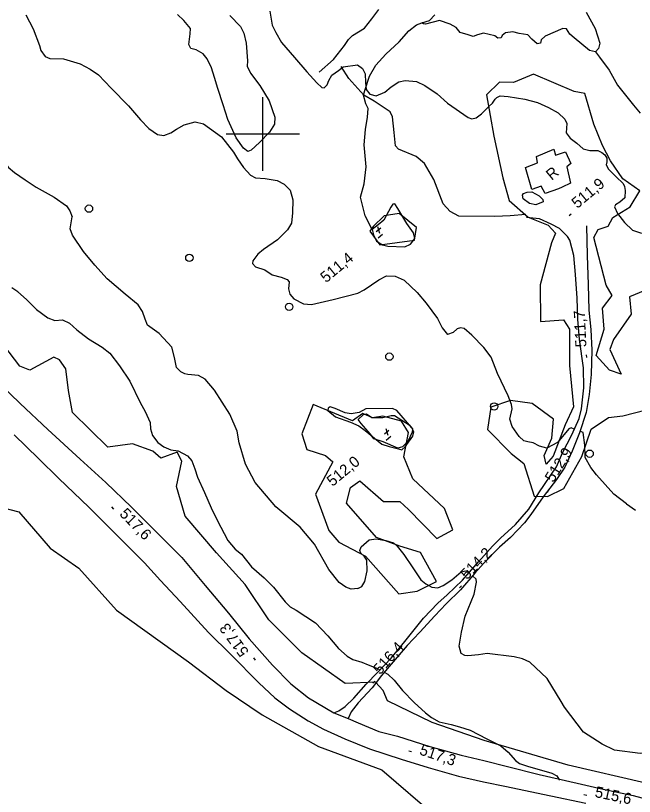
# Model space of a CAD drawing. Extents: x 347059 to 352153, y 6073752 to 6078601.
# Drawn here: x 349399.1 to 349651.6, y 6075629.7 to 6075948.3 of the extents above; entities that cross this region are included whole.
import ezdxf

# ---------------------------------------------------------------- set-up
doc = ezdxf.new("R2010")
doc.units = 0
for name, color, linetype in [('Level 1', 7, 'Continuous'), ('Level 19', 7, 'Continuous'), ('Level 2', 7, 'Continuous'), ('Level 21', 7, 'Continuous'), ('Level 22', 7, 'Continuous'), ('Level 3', 7, 'Continuous'), ('Level 31', 7, 'Continuous'), ('Level 36', 7, 'Continuous'), ('Level 4', 7, 'Continuous'), ('Level 44', 7, 'Continuous'), ('Level 61', 7, 'Continuous')]:
    doc.layers.add(name, color=color, linetype=linetype)

msp = doc.modelspace()

# ---------------------------------------------------------------- linework, layer by layer
at = {"layer": 'Level 1'}
for points in [[(349502.85, 6075950.15), (349503.82, 6075944.46), (349505.25, 6075941.4), (349507.61, 6075937.38), (349512.86, 6075931.24), (349518.01, 6075925.41), (349522.05, 6075920.92), (349524.03, 6075918.98), (349525.03, 6075918.87), (349526.3, 6075920.05), (349526.91, 6075921.87), (349528.2, 6075923.99), (349530.92, 6075925.96), (349532.8, 6075927.37), (349538.58, 6075928.15), (349540.68, 6075926.7), (349541.77, 6075924.55), (349541.93, 6075920.98), (349542.15, 6075918.12), (349543.64, 6075916.3), (349546.23, 6075915.52), (349549.78, 6075917.12), (349552.44, 6075919.17), (349555.46, 6075921.25), (349558.12, 6075921.85), (349562.77, 6075921.44), (349566.08, 6075919.79), (349571.08, 6075916.37), (349575.4, 6075912.52), (349583.78, 6075906.72), (349585.31, 6075906.12), (349587.08, 6075906.52), (349589.27, 6075908.18), (349592.32, 6075911.35), (349593.73, 6075912.51)], [(349593.73, 6075912.51), (349594.83, 6075914.21), (349595.47, 6075914.87), (349596.91, 6075915.52), (349600.13, 6075915.26), (349606.88, 6075914.21), (349612.08, 6075912.8), (349616.57, 6075910.81), (349620.54, 6075908.66), (349623.18, 6075906.07), (349624.09, 6075904.3), (349623.79, 6075900.49), (349625.45, 6075898.29), (349628.13, 6075896.27), (349630.71, 6075893.9), (349633.46, 6075893.25), (349636.71, 6075893.28), (349638.29, 6075892.47), (349639.56, 6075891.54), (349640.44, 6075890.14), (349640.36, 6075888.62), (349640.09, 6075887.35), (349641.08, 6075885.65), (349644.16, 6075882.5), (349647, 6075879.82), (349647.6, 6075878.59), (349647.88, 6075876.97), (349647.8, 6075874), (349645.75, 6075872.18), (349643.99, 6075871.13), (349643.54, 6075870.23), (349644.72, 6075867.5), (349647.54, 6075863.87), (349650.84, 6075860.78), (349654.53, 6075859.46)]]:
    msp.add_lwpolyline(points, dxfattribs=at)
at = {"layer": 'Level 19'}
for points in [[(349529.04, 6075663.8), (349530.96, 6075664.64), (349533.58, 6075666.44), (349537.13, 6075669.76), (349542.15, 6075675.43), (349546.78, 6075680.32), (349552.36, 6075686.07), (349557.99, 6075692.84), (349565.6, 6075702.46), (349571.46, 6075708.6), (349575.17, 6075711.91), (349581.55, 6075717.88), (349588.04, 6075725.44), (349593.76, 6075731.76), (349597.02, 6075735.07), (349603.17, 6075740.7), (349608.51, 6075746.94), (349612.58, 6075753.63), (349619.8, 6075764.21), (349622.33, 6075769.85), (349626.06, 6075777.3), (349629.09, 6075783.88), (349630.06, 6075787.78), (349631.01, 6075796.4), (349630.84, 6075804.54), (349629.22, 6075816.15), (349628.62, 6075824.46), (349628.32, 6075832.94), (349627.56, 6075842.7), (349626.95, 6075850.47), (349625.28, 6075856.62), (349624.32, 6075858.22), (349621.07, 6075861.48), (349617.69, 6075863.26), (349612.9, 6075865.38), (349607.59, 6075865.95)], [(349632.03, 6075862.45), (349632.42, 6075850.42), (349632.79, 6075838.6), (349632.99, 6075828.16), (349633.84, 6075820.28), (349634.31, 6075811.78), (349633.94, 6075801.92), (349633.15, 6075793.65), (349631.96, 6075786.41), (349629.18, 6075778.08), (349626.23, 6075770.51), (349623.29, 6075764.09), (349619.9, 6075758.94), (349614.41, 6075751.98), (349609.31, 6075744.73), (349606.81, 6075741.31), (349601.13, 6075735.39), (349596.52, 6075731.34), (349590.17, 6075724.87), (349586.51, 6075720.77), (349580.63, 6075714.02), (349574.84, 6075708.24), (349570.13, 6075703.43), (349564.09, 6075696.69), (349558.91, 6075691.27), (349553.16, 6075684.55), (349548.43, 6075679.04), (349544.64, 6075673.95), (349538.96, 6075667.81), (349536.09, 6075664.23), (349534.78, 6075661.42)]]:
    msp.add_lwpolyline(points, dxfattribs=at)
at = {"layer": 'Level 2'}
for points in [[(349403.25, 6075948.64), (349406.31, 6075942.95), (349408.89, 6075936.07), (349409.35, 6075934.06), (349411.13, 6075931.56), (349413.01, 6075930.85), (349418.64, 6075930.71), (349425.46, 6075928.63), (349429.58, 6075926.46), (349432.9, 6075924.16), (349438.09, 6075918.76), (349445.19, 6075911.49), (349450.05, 6075905.83), (349453.53, 6075902.21), (349457.06, 6075899.81), (349459.62, 6075899.4), (349462.46, 6075900.42), (349464.71, 6075902), (349467.85, 6075903.78), (349472.38, 6075904.99), (349475.77, 6075904.2), (349483.12, 6075898.88)], [(349492.24, 6075941.11), (349493.21, 6075937.02), (349493.73, 6075929.79), (349493.6, 6075927.7), (349494.9, 6075924.8), (349498.74, 6075919.76), (349502.53, 6075913.5), (349504.92, 6075906.86), (349504.72, 6075904.06), (349502.66, 6075900.78), (349498.64, 6075896.55), (349495.22, 6075893.35), (349493.88, 6075892.91), (349492.05, 6075894.18), (349489.08, 6075898.48), (349485.68, 6075905.87), (349483.75, 6075911.95), (349481.65, 6075918.55), (349480.21, 6075923.05), (349479.08, 6075927.02), (349477.28, 6075930.69), (349475.66, 6075932.67), (349472.79, 6075934.27), (349470.6, 6075934.86), (349469.76, 6075936.54), (349470.32, 6075940.84), (349470.53, 6075942.99), (349467.82, 6075946.32), (349465.24, 6075948.7)], [(349486.51, 6075948.31), (349490.84, 6075943.8), (349492.24, 6075941.11)], [(349391.2, 6075899.98), (349391.64, 6075898.52), (349392.8, 6075891.94), (349394.25, 6075889.04), (349396.09, 6075886.45), (349398.69, 6075884.23), (349402.95, 6075881.25), (349407.5, 6075878.25), (349414.84, 6075874.23), (349419.84, 6075870.67), (349421.29, 6075868.57), (349422.15, 6075866.23)], [(349483.12, 6075898.88), (349488.07, 6075892.63), (349489.6, 6075889.79), (349492.15, 6075886.34), (349494.95, 6075883.22), (349497.01, 6075882.14), (349500.89, 6075881.88), (349505.79, 6075881.02), (349508.68, 6075879.56), (349511.1, 6075877.06), (349512.31, 6075873.16), (349512.08, 6075867.82), (349511.73, 6075863.57), (349510.1, 6075860.91), (349506.01, 6075856.76), (349500.29, 6075852.84), (349497.93, 6075850.91), (349495.87, 6075848.29), (349495.76, 6075847.14), (349497, 6075845.78), (349500.77, 6075844.52), (349503.83, 6075842.54), (349507.49, 6075841.58), (349509.93, 6075840.68), (349510.7, 6075839.73), (349510.49, 6075836.78), (349511.01, 6075834.69), (349512.7, 6075832.78), (349516.61, 6075830.71), (349519.83, 6075830.46), (349528.76, 6075832.52), (349538.75, 6075835.05), (349541.41, 6075836.45), (349547.29, 6075840.49), (349550.47, 6075842.05), (349554.07, 6075841.98), (349557.73, 6075840.37), (349562.93, 6075835.27), (349566.61, 6075830.9), (349571.27, 6075824.7), (349573.14, 6075820.96), (349575.39, 6075818.19)], [(349607.85, 6075876.19), (349609.81, 6075876.36), (349612.75, 6075874.82), (349614.26, 6075873.29), (349614.38, 6075872.33), (349611.38, 6075871.05), (349608.77, 6075871.68), (349606.3, 6075873.6), (349605.93, 6075875.01), (349606.43, 6075875.69), (349607.85, 6075876.19)], [(349452.89, 6075822.01), (349451.95, 6075824.39), (349450.85, 6075827.6), (349449.09, 6075830.34), (349443.81, 6075834.6), (349436.46, 6075840.88), (349431.39, 6075846.5), (349426.85, 6075852.04), (349422.37, 6075858.75), (349421.42, 6075861.34), (349422.15, 6075866.23)], [(349400.07, 6075835.55), (349397.5, 6075837.26)], [(349400.07, 6075835.55), (349403.52, 6075832.44), (349407.66, 6075828.32), (349412.24, 6075824.96), (349415.17, 6075823.94), (349418.22, 6075824.21), (349421.05, 6075822.83), (349424.09, 6075820.06), (349428.86, 6075816.46), (349434.37, 6075813.07), (349437.51, 6075810.51), (349441.47, 6075805.33), (349445.7, 6075799.18), (349449.96, 6075790.42), (349451.98, 6075786.81), (349453.99, 6075782.26), (349454.1, 6075779.72), (349454.99, 6075777.02), (349457.15, 6075774.05), (349459.58, 6075772.35), (349462.41, 6075771.13), (349465.39, 6075770.68), (349469.3, 6075768.62), (349471.05, 6075766.63), (349472.25, 6075763.4), (349473.35, 6075759.96), (349476.2, 6075753.73), (349478.97, 6075747.44), (349481.36, 6075742.42), (349485.66, 6075734.1), (349488.7, 6075730.54), (349491.24, 6075728.54), (349495.42, 6075723.42), (349500.52, 6075718.92), (349504.32, 6075715.06), (349509.06, 6075709.09), (349511.1, 6075707.07), (349513.63, 6075705.73), (349521.54, 6075700.52), (349526.55, 6075695.17), (349530.87, 6075690.03), (349534.38, 6075686.86), (349536.76, 6075685.54), (349540.4, 6075684.45), (349542.96, 6075683.4), (349546.84, 6075681.87), (349547.79, 6075681.36)], [(349538.81, 6075714.54), (349536.03, 6075714.19), (349533.89, 6075715.12), (349531.1, 6075717.02), (349526.94, 6075722.28), (349521.06, 6075732.66), (349515.24, 6075739.55), (349505.27, 6075747.88), (349496.85, 6075757.79), (349492.93, 6075765.28), (349490.35, 6075773.96), (349489.51, 6075778.67), (349486.5, 6075785.71), (349480.28, 6075795.5), (349476.45, 6075799.9), (349473.76, 6075801.42), (349469.37, 6075801.9), (349468.11, 6075802.06), (349466.59, 6075802.98), (349464.73, 6075804.66), (349464, 6075808.79), (349462.83, 6075813.07), (349457.75, 6075818.62), (349452.89, 6075822.01)], [(349627.11, 6075779.58), (349625.88, 6075780.03), (349624.85, 6075779.63), (349620.19, 6075774.1), (349615.9, 6075771.83), (349612.92, 6075772.59), (349610.28, 6075773.94), (349608.15, 6075774.43), (349606.53, 6075774.74), (349604.62, 6075776.5), (349601.78, 6075780.63), (349600.77, 6075783.63), (349601.77, 6075787.82), (349601.51, 6075789.57), (349600.15, 6075793.1), (349595.83, 6075802.24), (349593.23, 6075808.97), (349590.25, 6075812.9), (349585.27, 6075817.95), (349582.1, 6075820.66), (349580.69, 6075820.91), (349579.29, 6075820.51), (349577.72, 6075819.05), (349575.39, 6075818.19)], [(349554.78, 6075771.62), (349556.67, 6075771.06), (349558.09, 6075772.37), (349561.26, 6075776.69), (349561.64, 6075778.46), (349560.8, 6075780.15), (349554.7, 6075787.15), (349552.98, 6075787.98), (349542.08, 6075787.85), (349539.26, 6075786.32), (349536.03, 6075785.78), (349533.62, 6075786.17), (349529.54, 6075787.96), (349527.51, 6075788.68), (349526.66, 6075788.11), (349526.57, 6075787.1), (349529.64, 6075784.61), (349535.78, 6075782.39), (349539.17, 6075780.96), (349541.72, 6075778.96), (349548.6, 6075773.4), (349551.61, 6075772.45), (349554.78, 6075771.62)], [(349648.44, 6075749.01), (349643.22, 6075753.02), (349636.14, 6075760.91), (349633.84, 6075763.89), (349631.58, 6075767.96), (349631.58, 6075767.96), (349631.41, 6075772.95), (349630.78, 6075778.22), (349629.4, 6075778.73)], [(349648.44, 6075749.01), (349652.08, 6075746.47)], [(349538.81, 6075714.54), (349540.34, 6075715.41), (349541.61, 6075717.38), (349542.54, 6075721.71), (349542.39, 6075726.07), (349541.4, 6075727.76), (349540.01, 6075728.99), (349539.53, 6075730.05), (349540.12, 6075731.59), (349543.42, 6075734.44), (349546.19, 6075734.74), (349550.15, 6075734.05), (349553.31, 6075733.23), (349554.83, 6075731.84), (349557.6, 6075728.45), (349561.24, 6075723.01), (349564.44, 6075718.12), (349566.5, 6075716.39), (349569.03, 6075715.05), (349571.38, 6075714.74), (349573.56, 6075715.76), (349577.17, 6075718.07), (349580.94, 6075721.31), (349583.39, 6075721.89), (349584.26, 6075721.04)], [(349621.72, 6075668.45), (349615.99, 6075677.82), (349608.91, 6075684.49), (349606.02, 6075685.77), (349602.56, 6075686.65), (349591.57, 6075688.06), (349588.02, 6075687.47), (349583.62, 6075687.08), (349582.42, 6075687.23), (349581, 6075687.99), (349580.08, 6075691.05), (349581.07, 6075696.75), (349582.63, 6075703.18), (349586.24, 6075712.23), (349587.15, 6075717.07), (349587, 6075718.36)], [(349585.6, 6075719.73), (349587, 6075718.36)], [(349549.58, 6075680.38), (349551.07, 6075679.57), (349553.56, 6075677.12), (349556.96, 6075672.95), (349561.8, 6075667.98), (349566.42, 6075663.76), (349568.89, 6075661.84), (349572.03, 6075660.08), (349576.81, 6075659.03), (349580.31, 6075658.1), (349584.62, 6075656.66), (349591.39, 6075653.16), (349597.15, 6075650.27), (349600.07, 6075647.81), (349603.17, 6075644.32), (349604.78, 6075643.14), (349608.05, 6075642.02), (349617.96, 6075639.15), (349620.01, 6075638.08), (349621.01, 6075636.36)], [(349697.54, 6075629.14), (349695.11, 6075631.26), (349688.78, 6075635.27), (349683.84, 6075636.28), (349681.3, 6075636.61), (349675.99, 6075640.94), (349669.05, 6075646.15), (349665.69, 6075647.73), (349663.63, 6075647.92), (349653.93, 6075647.14), (349643.46, 6075648.59), (349638.47, 6075651.04), (349630.83, 6075655.89), (349623.09, 6075666.04), (349621.72, 6075668.45)]]:
    msp.add_lwpolyline(points, dxfattribs=at)
at = {"layer": 'Level 21'}
for points in [[(349388.68, 6075801.74), (349400.91, 6075789.96), (349412.31, 6075779.43), (349425.41, 6075767.24), (349435.94, 6075757.85), (349446.44, 6075747.78), (349454.63, 6075739.59), (349466.89, 6075727.22), (349476.46, 6075715.75), (349485.96, 6075704.45), (349494.43, 6075693.94), (349503.91, 6075683.21), (349511.38, 6075675.69), (349518.65, 6075669.95), (349529.04, 6075663.8), (349534.78, 6075661.42), (349538.97, 6075659.69), (349547.35, 6075656.16), (349554.99, 6075654.27), (349568.13, 6075650.05), (349580.9, 6075646.53), (349590.17, 6075644.32), (349599.87, 6075641.85), (349612.71, 6075638.63), (349628.33, 6075635.06), (349638.83, 6075632.65), (349651.1, 6075630.03), (349661.81, 6075627.25)], [(349398.57, 6075777.3), (349408.44, 6075767.53), (349416.8, 6075759.48), (349428.99, 6075747.66), (349440.34, 6075736.48), (349451.66, 6075724.98), (349458.22, 6075717.83), (349466.32, 6075709.2), (349477.88, 6075696.6), (349487.05, 6075687.5), (349498.3, 6075675.99), (349504.92, 6075669.94), (349510.91, 6075665.46), (349518.49, 6075660.51), (349524.75, 6075657.15), (349533.45, 6075653.2), (349543.57, 6075649.07), (349556.39, 6075644.86), (349567.53, 6075641.5), (349579.92, 6075637.9), (349590.1, 6075635.69), (349599.4, 6075633.73), (349606.45, 6075632.3), (349617.57, 6075629.96), (349631.8, 6075626.97)]]:
    msp.add_lwpolyline(points, dxfattribs=at)
at = {"layer": 'Level 22'}
msp.add_lwpolyline([(349607.38, 6075867.11), (349601, 6075866.63), (349594.62, 6075866.31), (349579.97, 6075866.49), (349576.43, 6075868.3), (349573.63, 6075871.47), (349569.8, 6075881.38), (349565.91, 6075888.01), (349562.54, 6075890.78), (349555.39, 6075893.74), (349554.2, 6075895.16), (349553.55, 6075900.64), (349552.97, 6075906.93), (349551.93, 6075909.08), (349545.41, 6075913.45), (349541.16, 6075915.87), (349535.09, 6075922.58), (349531.91, 6075927.47)], dxfattribs=at)
at = {"layer": 'Level 3'}
for p, q in [((349624.96, 6075866.67), (349625.88, 6075867.44)), ((349546.29, 6075860.15), (349548.1, 6075861.64)), ((349546.75, 6075862.28), (349547.58, 6075859.53)), ((349547.01, 6075857.63), (349548.86, 6075859.16)), ((349632.21, 6075808.74), (349632.15, 6075809.94)), ((349549.67, 6075777.64), (349551.47, 6075779.13)), ((349550.13, 6075779.77), (349550.95, 6075777.03)), ((349550.39, 6075775.12), (349552.24, 6075776.65)), ((349616.19, 6075753.86), (349616.83, 6075754.87)), ((349438.25, 6075747.79), (349439.09, 6075746.93)), ((349580.26, 6075714.82), (349581.1, 6075715.68)), ((349497.05, 6075685.26), (349496.34, 6075686.22)), ((349544.95, 6075675.88), (349545.75, 6075676.78)), ((349559.54, 6075648.34), (349560.68, 6075647.96)), ((349631.03, 6075630.44), (349632.2, 6075630.2))]:
    msp.add_line(p, q, dxfattribs=at)
at = {"layer": 'Level 31'}
msp.add_lwpolyline([(349620.64, 6075877.64), (349615.19, 6075875.67), (349613.58, 6075878.77), (349609.82, 6075877.31), (349607.23, 6075886.37), (349612.05, 6075888.27), (349611.66, 6075890.81), (349618.7, 6075893.86), (349619.5, 6075891.29), (349623.46, 6075892.69), (349625.75, 6075887.97), (349624.01, 6075886.6), (349625.51, 6075879.94), (349622.18, 6075878.23), (349620.64, 6075877.64)], dxfattribs=at)
at = {"layer": 'Level 36'}
for centre in [(349429.04, 6075869.53), (349470.02, 6075849.46), (349510.71, 6075829.48), (349551.63, 6075809.14), (349594.38, 6075788.83), (349633.36, 6075769.53)]:
    msp.add_circle(centre, 1.5, dxfattribs=at)
at = {"layer": 'Level 4'}
for points in [[(349523.04, 6075925.23), (349528.87, 6075930.37), (349533.35, 6075936.13), (349534.98, 6075938.53), (349536.65, 6075940.14), (349541.55, 6075943.23), (349544.49, 6075947.04), (349547.32, 6075950.83)], [(349631.95, 6075949.76), (349635.63, 6075943.09), (349637.53, 6075937.12), (349636.95, 6075934.91), (349635.75, 6075933.46), (349633.37, 6075934.13), (349627.07, 6075939.22), (349625.31, 6075940.78), (349623.86, 6075942.97), (349622.46, 6075943.1), (349615.28, 6075939.92), (349613.62, 6075938.39), (349613.33, 6075937.02), (349611.9, 6075936.74), (349609.72, 6075938.7), (349608.19, 6075940.45), (349604.65, 6075941.06), (349602.07, 6075941.7), (349598.98, 6075941.32), (349597.69, 6075940.25), (349597.23, 6075939.26), (349595.93, 6075939.09), (349594.73, 6075939.98), (349590.04, 6075941.07), (349587.64, 6075940.5), (349585.8, 6075939.81), (349583.85, 6075940.52), (349580.5, 6075941.44), (349578.87, 6075943.48), (349576.44, 6075944.85), (349572.16, 6075946.35), (349566.41, 6075944.82), (349565.52, 6075944.98), (349564.94, 6075945.41), (349567.95, 6075946.32), (349570.15, 6075948.67)], [(349544.58, 6075860.99), (349541.75, 6075866.54), (349539.9, 6075874.18), (349541.35, 6075879.67), (349542.22, 6075886.57), (349541.39, 6075895.52), (349541.96, 6075901.79), (349542.75, 6075906.81), (349542.95, 6075910.36), (349542.1, 6075912.29), (349541.14, 6075915.79), (349541.56, 6075917.72), (349543.5, 6075923.62), (349546.09, 6075928.03), (349550.21, 6075932.58), (349555.58, 6075937.64), (349559.61, 6075942.05), (349562.68, 6075944.52), (349564.94, 6075945.41)], [(349635.75, 6075933.46), (349637.38, 6075931.33), (349641.4, 6075926.07), (349644.76, 6075919.88), (349651.33, 6075911.76), (349654.01, 6075908.55)], [(349545.13, 6075858.88), (349546.42, 6075856.26), (349548.88, 6075854.76), (349550.96, 6075854.16), (349557.94, 6075853.94), (349560.3, 6075854.99), (349562.09, 6075857.38), (349561.43, 6075859.69), (349558.77, 6075863.43), (349555.13, 6075869.59), (349553.9, 6075871.43), (349553.06, 6075871.34), (349552.21, 6075870.1), (349549.34, 6075864.78), (349547.03, 6075862.94), (349544.58, 6075860.99), (349545.13, 6075858.88)], [(349538.86, 6075783.52), (349541.06, 6075785.5), (349542.24, 6075785.8), (349544.45, 6075784.32), (349548.95, 6075784.36), (349552.43, 6075785.07), (349553.79, 6075785.07), (349559.7, 6075781.32), (349561.04, 6075779.72), (349560.91, 6075778.26)], [(349560.91, 6075778.26), (349559.12, 6075774.52), (349556.99, 6075772.29), (349555.05, 6075771.82), (349549.11, 6075774.41), (349545.31, 6075775.62), (349543.91, 6075777.48), (349540.11, 6075781.85), (349538.86, 6075783.52)]]:
    msp.add_lwpolyline(points, dxfattribs=at)
at = {"layer": 'Level 44'}
for points in [[(349641.48, 6075803.66), (349636.01, 6075809.66), (349639.29, 6075820.36), (349638.67, 6075828.87), (349642.6, 6075834.1), (349640.18, 6075838.26), (349635.14, 6075857.78), (349636.83, 6075860.99), (349640.97, 6075862.41), (349642.77, 6075865.86), (349649.85, 6075870.22), (349653.83, 6075876.85), (349646.93, 6075881.67), (349641.82, 6075889.04), (349638.59, 6075895.26), (349635.09, 6075903.95), (349631.37, 6075916.54), (349627.07, 6075917.34), (349610.47, 6075924.36), (349602.33, 6075921.07), (349596.56, 6075921.11), (349591.23, 6075915.92), (349594.23, 6075899.14), (349597.95, 6075882.04), (349600.49, 6075872.86), (349608.35, 6075865.99), (349616.49, 6075862.82), (349619.44, 6075859.47), (349617.78, 6075855.61), (349613.17, 6075838.38), (349613.29, 6075823.43), (349622.67, 6075824.13), (349625.14, 6075820.37), (349625.11, 6075805.51), (349626.78, 6075788.6), (349623.4, 6075781.29), (349618.53, 6075768.57), (349615.64, 6075765.28), (349614.88, 6075768.82), (349617.93, 6075775.86), (349618.57, 6075783.63), (349609.86, 6075789.99), (349601.08, 6075791.29), (349593.1, 6075788.58), (349591.69, 6075779.44), (349601.41, 6075769.6), (349606.54, 6075765.55), (349610.78, 6075752.25), (349616.11, 6075752.01), (349622.83, 6075755.33), (349630.21, 6075768.45), (349634.05, 6075779.58), (349641.03, 6075784.27), (349646.86, 6075785.05), (349656.48, 6075787.45)], [(349543.73, 6075860.37), (349547.75, 6075854.83), (349561.91, 6075856.66), (349562.72, 6075861.84), (349555.66, 6075867.57), (349549.56, 6075866.57), (349544.98, 6075862.31), (349543.73, 6075860.37)], [(349655.86, 6075836.09), (349649.69, 6075833.53), (349650.29, 6075826.49), (349643.08, 6075816.14), (349641.55, 6075812.01), (349646.25, 6075802.05), (349641.48, 6075803.66)], [(349656.3, 6075635.16), (349624.64, 6075642.42), (349590.39, 6075652.45), (349569.11, 6075659.84), (349550.86, 6075668.71), (349549.13, 6075672.84), (349545.98, 6075676.29), (349533.55, 6075675.72), (349515.92, 6075688.22), (349502.4, 6075701.72), (349492.81, 6075716.1), (349481.12, 6075729.03), (349468.24, 6075744.1), (349464.83, 6075756.1), (349466.93, 6075766.53), (349465.06, 6075770.22), (349458.44, 6075767.72), (349455.17, 6075770.55), (349446.76, 6075773.62), (349436.72, 6075772.17), (349422.38, 6075786.3), (349420.67, 6075795.36), (349419.67, 6075804.11), (349417.06, 6075807.78), (349414.71, 6075808.97), (349404.89, 6075803.67), (349400.77, 6075805.19), (349382.42, 6075829.16)], [(349536.53, 6075782.95), (349520.6, 6075789.58), (349515.98, 6075777.62), (349518.02, 6075771.2), (349525.61, 6075768.79), (349528.5, 6075766.23), (349521.46, 6075753.02), (349526.93, 6075738.17), (349531.01, 6075733.46), (349541.92, 6075727.78), (349555.55, 6075712.36), (349562.95, 6075713.4), (349570.88, 6075717.42), (349564.3, 6075729.18), (349555.86, 6075731.78), (349546.42, 6075735.31), (349534.1, 6075749.39), (349535.83, 6075755.79), (349539.61, 6075758.48), (349549.21, 6075750.05), (349555.86, 6075750.02), (349559.51, 6075746.73), (349571.02, 6075734.93), (349577.58, 6075738.43), (349574.1, 6075747.11), (349561.23, 6075759.28), (349557.52, 6075768.23), (349559.49, 6075778.13), (349556.63, 6075782.82), (349548.92, 6075784.84), (349544.75, 6075784.23), (349540.8, 6075785.91), (349536.53, 6075782.95)], [(349384.99, 6075749.73), (349400.43, 6075745.78), (349413.23, 6075730.96), (349424.85, 6075722.78)], [(349424.85, 6075722.78), (349440.32, 6075705.67), (349469.6, 6075684.58), (349485.08, 6075672.86), (349499.66, 6075662.93), (349522.75, 6075650), (349548.54, 6075640.5), (349571.06, 6075621.24)]]:
    msp.add_lwpolyline(points, dxfattribs=at)
at = {"layer": 'Level 61'}
for p, q in [((349500, 6075885), (349500, 6075915)), ((349485, 6075900), (349515, 6075900))]:
    msp.add_line(p, q, dxfattribs=at)

# ---------------------------------------------------------------- texts
at = {"layer": 'Level 3'}
for s, rotation, p in [('511,9', 39.62, (349628.32, 6075869.38)), ('  511,4', 39.57, (349523.2, 6075836.93)), ('511,7', 92.6333, (349632.06, 6075813.06)), ('512,9', 57.799, (349618.54, 6075757.48)), ('  512,0', 39.57, (349525.83, 6075753.81)), ('517,6', 314.3671, (349441.23, 6075744.67)), ('514,2', 45.336, (349583.33, 6075717.86)), ('517,3', 126.5391, (349494.53, 6075688.76)), ('516,4', 48.2697, (349547.86, 6075679.07)), ('517,3', 341.2501, (349563.61, 6075646.9)), ('515,6', 348.0645, (349635.24, 6075629.5))]:
    msp.add_text(s, height=4.5, rotation=rotation, dxfattribs=at).set_placement(p)
at = {"layer": 'Level 31'}
msp.add_text('R', height=4.5, rotation=39.6876, dxfattribs=at).set_placement((349617.87, 6075880.87))

doc.saveas('drawing.dxf')
